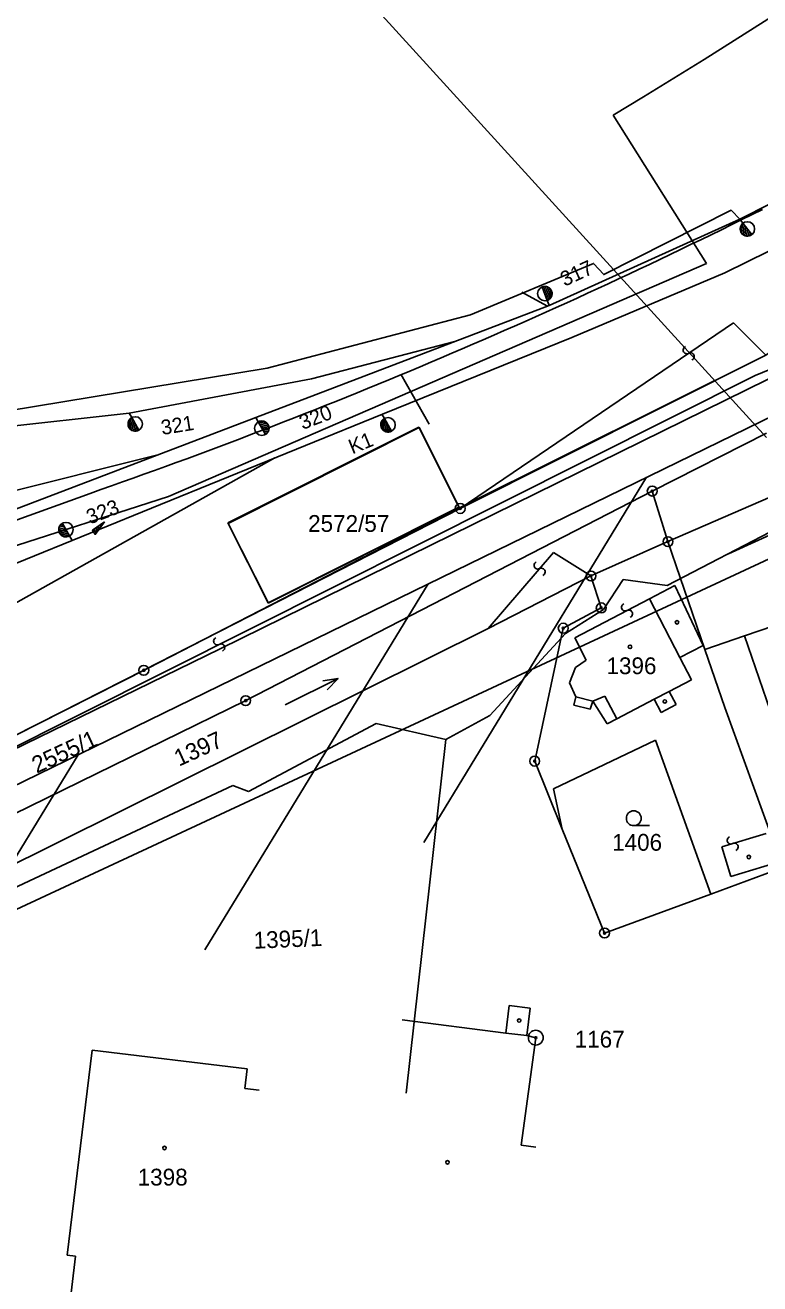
# Model space of a CAD drawing. Extents: x -469926 to -462499, y -1098642 to -1092733.
# Drawn here: x -464449.7 to -464375.3, y -1095002 to -1094874.6 of the extents above; entities that cross this region are included whole.
import ezdxf

# ---------------------------------------------------------------- set-up
doc = ezdxf.new("R2010")
doc.units = 0
for name, color, linetype in [('Vrstva 1', 7, 'Continuous'), ('Vrstva 10', 7, 'Continuous'), ('Vrstva 12', 7, 'Continuous'), ('Vrstva 16', 7, 'Continuous'), ('Vrstva 2', 7, 'Continuous'), ('Vrstva 24', 7, 'Continuous'), ('Vrstva 25', 7, 'Continuous'), ('Vrstva 29', 7, 'Continuous'), ('Vrstva 36', 7, 'Continuous'), ('Vrstva 4', 7, 'Continuous'), ('Vrstva 40', 7, 'Continuous'), ('Vrstva 44', 7, 'Continuous'), ('Vrstva 50', 7, 'Continuous'), ('Vrstva 51', 7, 'Continuous'), ('Vrstva 6', 7, 'Continuous'), ('Vrstva 8', 7, 'Continuous')]:
    doc.layers.add(name, color=color, linetype=linetype)

msp = doc.modelspace()

# ---------------------------------------------------------------- linework, layer by layer
at = {"layer": 'Vrstva 1'}
for p, q in [((-464420.22, -1094911.95), (-464396.64, -1094902.94)), ((-464384.63, -1094926.85), (-464329.45, -1094902.79)), ((-464406.21, -1094906.6), (-464420.72, -1094910.38)), ((-464413.52, -1094913.95), (-464394.37, -1094906.19)), ((-464374.72, -1094907.97), (-464405.66, -1094923.49)), ((-464439.16, -1094913.85), (-464420.72, -1094910.38)), ((-464426.35, -1094914.28), (-464420.22, -1094911.95)), ((-464464.19, -1094916.59), (-464439.16, -1094913.85)), ((-464426.35, -1094914.28), (-464451.71, -1094923.98)), ((-464436.89, -1094923.46), (-464413.52, -1094913.95)), ((-464429.18, -1094924.96), (-464409.83, -1094915.27)), ((-464409.83, -1094915.27), (-464405.79, -1094923.36)), ((-464374.64, -1094915.88), (-464386.22, -1094921.73)), ((-464462.28, -1094924.58), (-464436.26, -1094918.07)), ((-464386.22, -1094921.73), (-464427.37, -1094942.94)), ((-464384.63, -1094926.85), (-464386.22, -1094921.73)), ((-464405.66, -1094923.49), (-464437.68, -1094939.87)), ((-464405.79, -1094923.36), (-464425.11, -1094933.03)), ((-464425.11, -1094933.03), (-464429.18, -1094924.96)), ((-464472.34, -1094937.86), (-464444.94, -1094926.72)), ((-464392.42, -1094930.32), (-464384.63, -1094926.85)), ((-464380.9, -1094937.76), (-464384.63, -1094926.85)), ((-464402.82, -1094935.65), (-464392.42, -1094930.32)), ((-464392.42, -1094930.32), (-464391.38, -1094933.55)), ((-464391.38, -1094933.55), (-464395.23, -1094935.61)), ((-464369.41, -1094933.81), (-464376.88, -1094936.38)), ((-464472.41, -1094970.22), (-464402.82, -1094935.65)), ((-464395.23, -1094935.61), (-464398.12, -1094949.06)), ((-464376.88, -1094936.38), (-464380.9, -1094937.76)), ((-464370.07, -1094956.29), (-464376.88, -1094936.38)), ((-464378.89, -1094943.62), (-464380.9, -1094937.76)), ((-464437.68, -1094939.87), (-464484.97, -1094963.78)), ((-464427.37, -1094942.94), (-464469.95, -1094963.75)), ((-464372.99, -1094959.84), (-464378.89, -1094943.62)), ((-464396.22, -1094951.87), (-464385.9, -1094946.95)), ((-464385.9, -1094946.95), (-464380.28, -1094962.51)), ((-464398.12, -1094949.06), (-464395.33, -1094955.93)), ((-464395.33, -1094955.93), (-464396.22, -1094951.87)), ((-464395.33, -1094955.93), (-464391.05, -1094966.46)), ((-464380.28, -1094962.51), (-464372.99, -1094959.84)), ((-464391.05, -1094966.46), (-464380.28, -1094962.51)), ((-464400.69, -1094973.8), (-464401.03, -1094976.59)), ((-464398.57, -1094974.06), (-464400.69, -1094973.8)), ((-464398.92, -1094976.83), (-464398.57, -1094974.06)), ((-464401.03, -1094976.59), (-464411.52, -1094975.25)), ((-464399.49, -1094987.93), (-464398.01, -1094977.05)), ((-464398.01, -1094977.05), (-464398.92, -1094976.83)), ((-464445.43, -1094999.07), (-464442.91, -1094978.3)), ((-464442.91, -1094978.3), (-464427.21, -1094980.21)), ((-464427.21, -1094980.21), (-464427.46, -1094982.18)), ((-464427.46, -1094982.18), (-464426.02, -1094982.36)), ((-464397.99, -1094988.12), (-464399.49, -1094987.93)), ((-464446.79, -1095017.75), (-464444.6, -1094999.17)), ((-464444.6, -1094999.17), (-464445.43, -1094999.07))]:
    msp.add_line(p, q, dxfattribs=at)
for points in [[(-464394.37, -1094906.19), (-464378.88, -1094899.66), (-464361.06, -1094890.88)], [(-464396.64, -1094902.94), (-464377.34, -1094894.23), (-464374.28, -1094892.65)], [(-464494.72, -1094961.88), (-464487.75, -1094955.94), (-464485.41, -1094954.13), (-464473.14, -1094945.8), (-464468.66, -1094943.16), (-464456.94, -1094936.59), (-464451.83, -1094933.73), (-464424.41, -1094918.38)], [(-464444.94, -1094926.72), (-464442.21, -1094925.62), (-464436.89, -1094923.46)]]:
    msp.add_lwpolyline(points, dxfattribs=at)
at = {"layer": 'Vrstva 10'}
msp.add_lwpolyline([(-463949.92, -1094571.77), (-463961.59, -1094587.74), (-463993.36, -1094626.88), (-464039.11, -1094680.51), (-464049.03, -1094695.48), (-464070.61, -1094712.88), (-464099.75, -1094737.61), (-464130.07, -1094759.6), (-464222.28, -1094822.3), (-464223.79, -1094826.52), (-464253.47, -1094847.87), (-464294.97, -1094871.5), (-464362.91, -1094899.59), (-464374.72, -1094907.97), (-464405.45, -1094923.29), (-464437.25, -1094939.66), (-464484.62, -1094963.62), (-464510.15, -1094974.07)], dxfattribs=at)
at = {"layer": 'Vrstva 12'}
for p, q in [((-464429.14, -1094925), (-464409.81, -1094915.29)), ((-464409.81, -1094915.29), (-464405.75, -1094923.37)), ((-464425.08, -1094933.08), (-464405.75, -1094923.37)), ((-464425.06, -1094933.07), (-464429.14, -1094925))]:
    msp.add_line(p, q, dxfattribs=at)
at = {"layer": 'Vrstva 16'}
for p, q in [((-464378.5, -1094928.07), (-464306.85, -1094895.37)), ((-464384.71, -1094931.3), (-464373.42, -1094925.43)), ((-464391.17, -1094933.73), (-464389.15, -1094930.69)), ((-464389.15, -1094930.69), (-464384.71, -1094931.3)), ((-464395, -1094936.15), (-464391.17, -1094933.73)), ((-464402.66, -1094944.45), (-464395, -1094936.15)), ((-464427.07, -1094952.14), (-464414.16, -1094945.26)), ((-464414.16, -1094945.26), (-464407.1, -1094946.88)), ((-464407.1, -1094946.88), (-464402.66, -1094944.45)), ((-464407.1, -1094946.88), (-464411.13, -1094982.68)), ((-464519.64, -1094994.21), (-464428.68, -1094951.53)), ((-464428.68, -1094951.53), (-464427.07, -1094952.14))]:
    msp.add_line(p, q, dxfattribs=at)
at = {"layer": 'Vrstva 2'}
for p, q in [((-464377.04, -1094894.63), (-464377.36, -1094894.22)), ((-464377.08, -1094894.67), (-464377.19, -1094895.61)), ((-464377.04, -1094894.63), (-464376.13, -1094895.77)), ((-464377.04, -1094894.63), (-464377.04, -1094894.63)), ((-464376.13, -1094895.77), (-464377.04, -1094894.63)), ((-464376.91, -1094894.79), (-464377.03, -1094895.79)), ((-464376.75, -1094895), (-464376.85, -1094895.88)), ((-464376.58, -1094895.21), (-464376.67, -1094895.93)), ((-464376.42, -1094895.42), (-464376.48, -1094895.92)), ((-464376.25, -1094895.63), (-464376.28, -1094895.86)), ((-464396.84, -1094902.44), (-464397.35, -1094901.06)), ((-464397.35, -1094901.06), (-464396.84, -1094902.44)), ((-464397.28, -1094901.24), (-464397.18, -1094901.03)), ((-464397.19, -1094901.49), (-464396.98, -1094901.03)), ((-464397.1, -1094901.74), (-464396.79, -1094901.08)), ((-464397.01, -1094901.99), (-464396.63, -1094901.18)), ((-464396.91, -1094902.24), (-464396.5, -1094901.33)), ((-464396.79, -1094902.41), (-464396.39, -1094901.55)), ((-464396.84, -1094902.44), (-464396.66, -1094902.92)), ((-464396.84, -1094902.44), (-464396.84, -1094902.44)), ((-464438.96, -1094914.33), (-464439.21, -1094915.24)), ((-464438.91, -1094914.3), (-464439.16, -1094913.85)), ((-464438.8, -1094914.48), (-464439.08, -1094915.45)), ((-464438.91, -1094914.3), (-464438.19, -1094915.58)), ((-464438.91, -1094914.3), (-464438.91, -1094914.3)), ((-464438.19, -1094915.58), (-464438.91, -1094914.3)), ((-464426.1, -1094914.73), (-464426.35, -1094914.28)), ((-464413.37, -1094914.42), (-464413.63, -1094915.33)), ((-464413.32, -1094914.39), (-464413.58, -1094913.94)), ((-464413.22, -1094914.57), (-464413.49, -1094915.53)), ((-464413.32, -1094914.39), (-464412.61, -1094915.66)), ((-464413.32, -1094914.39), (-464413.32, -1094914.39)), ((-464412.61, -1094915.66), (-464413.32, -1094914.39)), ((-464438.67, -1094914.72), (-464438.92, -1094915.57)), ((-464438.55, -1094914.95), (-464438.74, -1094915.64)), ((-464438.42, -1094915.18), (-464438.55, -1094915.67)), ((-464438.29, -1094915.41), (-464438.35, -1094915.64)), ((-464426.1, -1094914.73), (-464425.38, -1094916.01)), ((-464426.1, -1094914.73), (-464426.1, -1094914.73)), ((-464425.38, -1094916.01), (-464426.1, -1094914.73)), ((-464426.05, -1094914.71), (-464425.14, -1094914.96)), ((-464426, -1094914.92), (-464425.04, -1094915.19)), ((-464425.87, -1094915.15), (-464425.01, -1094915.39)), ((-464425.74, -1094915.38), (-464425.04, -1094915.57)), ((-464425.61, -1094915.61), (-464425.12, -1094915.75)), ((-464425.48, -1094915.84), (-464425.25, -1094915.91)), ((-464413.09, -1094914.8), (-464413.33, -1094915.66)), ((-464412.96, -1094915.03), (-464413.16, -1094915.73)), ((-464412.83, -1094915.27), (-464412.97, -1094915.76)), ((-464412.7, -1094915.5), (-464412.77, -1094915.73)), ((-464445.43, -1094925.86), (-464446.29, -1094925.62)), ((-464445.56, -1094925.63), (-464446.26, -1094925.44)), ((-464445.3, -1094926.09), (-464446.26, -1094925.82)), ((-464445.69, -1094925.4), (-464446.18, -1094925.26)), ((-464445.24, -1094926.3), (-464446.16, -1094926.04)), ((-464445.82, -1094925.17), (-464446.05, -1094925.1)), ((-464445.19, -1094926.27), (-464445.92, -1094925)), ((-464445.92, -1094925), (-464445.19, -1094926.27)), ((-464445.19, -1094926.27), (-464444.94, -1094926.72)), ((-464445.19, -1094926.27), (-464445.19, -1094926.27))]:
    msp.add_line(p, q, dxfattribs=at)
for centre in [(-464376.59, -1094895.2), (-464397.09, -1094901.75), (-464438.55, -1094914.94), (-464425.74, -1094915.37), (-464412.96, -1094915.03), (-464445.56, -1094925.63)]:
    msp.add_circle(centre, 0.731, dxfattribs=at)
for centre, start, end in [((-464376.59, -1094895.2), 128.3871, 308.3479), ((-464397.09, -1094901.75), 290.3427, 110.3035), ((-464438.55, -1094914.94), 119.2171, 299.1779), ((-464425.74, -1094915.37), 299.2749, 119.2358), ((-464412.97, -1094915.03), 119.2171, 299.1779), ((-464445.56, -1094925.64), 119.6552, 299.6161)]:
    msp.add_arc(centre, 0.732, start, end, dxfattribs=at)
at = {"layer": 'Vrstva 24'}
for centre, radius in [((-464386.22, -1094921.73), 0.5), ((-464386.22, -1094921.73), 0.1), ((-464405.66, -1094923.49), 0.5), ((-464405.66, -1094923.49), 0.1), ((-464384.63, -1094926.85), 0.5), ((-464384.63, -1094926.85), 0.1), ((-464392.42, -1094930.32), 0.5), ((-464392.42, -1094930.32), 0.1), ((-464391.38, -1094933.55), 0.5), ((-464391.38, -1094933.55), 0.1), ((-464395.23, -1094935.61), 0.5), ((-464395.23, -1094935.61), 0.1), ((-464437.68, -1094939.87), 0.5), ((-464437.68, -1094939.87), 0.1), ((-464427.37, -1094942.94), 0.5), ((-464427.37, -1094942.94), 0.1), ((-464398.12, -1094949.06), 0.5), ((-464398.12, -1094949.06), 0.1), ((-464391.05, -1094966.46), 0.5), ((-464391.05, -1094966.46), 0.1), ((-464398.01, -1094977.05), 0.75), ((-464398.01, -1094977.05), 0.1)]:
    msp.add_circle(centre, radius, dxfattribs=at)
at = {"layer": 'Vrstva 25'}
msp.add_line((-464388.09, -1094955.59), (-464386.49, -1094955.59), dxfattribs=at)
for points in [[(-464423.38, -1094943.38), (-464418.01, -1094940.71), (-464419.57, -1094940.93)], [(-464418.01, -1094940.71), (-464419.13, -1094941.83)]]:
    msp.add_lwpolyline(points, dxfattribs=at)
for centre, radius in [((-464388.47, -1094937.49), 0.175), ((-464388.09, -1094954.84), 0.75), ((-464435.59, -1094988.21), 0.175)]:
    msp.add_circle(centre, radius, dxfattribs=at)
at = {"layer": 'Vrstva 29'}
for centre in [(-464383.71, -1094935.01), (-464384.95, -1094943.02), (-464376.45, -1094958.76), (-464399.69, -1094975.32), (-464406.94, -1094989.66)]:
    msp.add_circle(centre, 0.175, dxfattribs=at)
at = {"layer": 'Vrstva 36'}
for p, q in [((-464442.88, -1094925.7), (-464442.88, -1094925.71)), ((-464442.66, -1094925.55), (-464442.73, -1094925.93)), ((-464442.44, -1094925.4), (-464442.57, -1094926.07)), ((-464442.23, -1094925.25), (-464442.32, -1094925.74)), ((-464442.01, -1094925.1), (-464442.06, -1094925.4)), ((-464441.79, -1094924.95), (-464441.81, -1094925.07))]:
    msp.add_line(p, q, dxfattribs=at)
msp.add_lwpolyline([(-464441.65, -1094924.86), (-464442.6, -1094926.11), (-464442.89, -1094925.7), (-464441.65, -1094924.86)], dxfattribs=at)
msp.add_lwpolyline([(-464441.65, -1094924.86), (-464442.6, -1094926.11), (-464442.89, -1094925.7), (-464441.65, -1094924.86)], dxfattribs=at)
at = {"layer": 'Vrstva 4'}
for p, q in [((-464375.81, -1094910.03), (-464361.11, -1094903.95)), ((-464405.66, -1094923.49), (-464378.01, -1094904.72)), ((-464378.01, -1094904.72), (-464374.72, -1094907.97)), ((-464484.5, -1094964.58), (-464375.81, -1094910.03)), ((-464396.23, -1094927.95), (-464402.82, -1094935.65)), ((-464392.42, -1094930.32), (-464396.23, -1094927.95)), ((-464386.49, -1094932.64), (-464383.92, -1094931.3)), ((-464383.92, -1094931.3), (-464381.07, -1094937.35)), ((-464394.07, -1094936.57), (-464386.49, -1094932.64)), ((-464386.49, -1094932.64), (-464383.42, -1094938.57)), ((-464392.9, -1094938.83), (-464394.07, -1094936.57)), ((-464381.07, -1094937.35), (-464383.42, -1094938.57)), ((-464393.99, -1094939.57), (-464392.9, -1094938.83)), ((-464383.42, -1094938.57), (-464382.25, -1094940.83)), ((-464394.58, -1094941.13), (-464393.99, -1094939.57)), ((-464393.95, -1094942.57), (-464394.58, -1094941.13)), ((-464382.25, -1094940.83), (-464384.5, -1094942.01)), ((-464393.95, -1094942.57), (-464394.15, -1094943.39)), ((-464392.24, -1094942.98), (-464393.95, -1094942.57)), ((-464391.02, -1094942.49), (-464392.24, -1094942.98)), ((-464389.82, -1094944.78), (-464391.02, -1094942.49)), ((-464384.5, -1094942.01), (-464386.02, -1094942.8)), ((-464384.5, -1094942.01), (-464383.81, -1094943.34)), ((-464394.15, -1094943.39), (-464392.49, -1094943.79)), ((-464392.49, -1094943.79), (-464392.24, -1094942.98)), ((-464390.79, -1094945.28), (-464392.24, -1094942.98)), ((-464386.02, -1094942.8), (-464389.82, -1094944.78)), ((-464385.33, -1094944.13), (-464386.02, -1094942.8)), ((-464383.81, -1094943.34), (-464385.33, -1094944.13)), ((-464389.82, -1094944.78), (-464390.79, -1094945.28)), ((-464379.19, -1094957.75), (-464374.7, -1094956.39)), ((-464378.26, -1094960.75), (-464379.19, -1094957.75)), ((-464373.8, -1094959.38), (-464378.26, -1094960.75)), ((-464401.03, -1094976.59), (-464398.92, -1094976.83))]:
    msp.add_line(p, q, dxfattribs=at)
at = {"layer": 'Vrstva 40'}
msp.add_line((-464448.01, -1094835.78), (-464374.65, -1094916.3), dxfattribs=at)
at = {"layer": 'Vrstva 44'}
msp.add_line((-464396.9, -1094903), (-464399.43, -1094901.61), dxfattribs=at)
msp.add_lwpolyline([(-464633.95, -1094965.23), (-464631.38, -1094968.96), (-464601.76, -1094951.46), (-464577.85, -1094941.93), (-464553.91, -1094934.22), (-464539.65, -1094929.63), (-464497.04, -1094921.72), (-464451.29, -1094916.82), (-464451.62, -1094913.64), (-464425.18, -1094909.28), (-464404.61, -1094903.88), (-464392.16, -1094898.7), (-464391.13, -1094899.82), (-464378.24, -1094893.31), (-464377.33, -1094894.25)], dxfattribs=at)
at = {"layer": 'Vrstva 50'}
for p, q in [((-464380.74, -1094898.7), (-464390.17, -1094883.69)), ((-464435.17, -1094922.27), (-464380.74, -1094898.7)), ((-464492.32, -1094940.74), (-464435.17, -1094922.27))]:
    msp.add_line(p, q, dxfattribs=at)
msp.add_arc((-464788.39, -1094224.64), 770.02, 301.1419, 318.23759, dxfattribs=at)
at = {"layer": 'Vrstva 51'}
for p, q in [((-464411.65, -1094909.89), (-464408.81, -1094914.97)), ((-464462.15, -1094928.82), (-464443.12, -1094921.96))]:
    msp.add_line(p, q, dxfattribs=at)
for centre, radius, start, end in [((-464630.86, -1094382.55), 571.15, 289.1906, 296.6051), ((-464382.71, -1094907.46), 0.376, 112.5104, 298.8215), ((-464382.34, -1094908.11), 0.377, 291.8343, 119.4975), ((-464397.81, -1094929.25), 0.376, 112.5104, 298.8215), ((-464397.44, -1094929.91), 0.377, 291.8343, 119.4975), ((-464388.96, -1094933.49), 0.376, 112.5104, 298.8215), ((-464388.59, -1094934.15), 0.377, 291.8343, 119.4975), ((-464430.24, -1094936.92), 0.376, 112.5104, 298.8215), ((-464429.87, -1094937.58), 0.377, 291.8343, 119.4975), ((-464378.26, -1094957.08), 0.376, 112.5104, 298.8215), ((-464377.9, -1094957.74), 0.377, 291.8343, 119.4975)]:
    msp.add_arc(centre, radius, start, end, dxfattribs=at)
at = {"layer": 'Vrstva 6'}
for p, q in [((-464493.74, -1094984.17), (-464265.22, -1094877.71)), ((-464505.29, -1094978.16), (-464371.33, -1094912.8)), ((-464386.79, -1094920.34), (-464409.35, -1094957.28)), ((-464408.9, -1094931.13), (-464431.52, -1094968.17)), ((-464444.32, -1094948.41), (-464466.37, -1094984.52))]:
    msp.add_line(p, q, dxfattribs=at)
at = {"layer": 'Vrstva 8'}
for p, q in [((-464429.96, -1094937.7), (-464355.53, -1094901.08)), ((-464506.49, -1094975.03), (-464429.96, -1094937.7))]:
    msp.add_line(p, q, dxfattribs=at)

# ---------------------------------------------------------------- texts
at = {"layer": 'Vrstva 2'}
for s, rotation, p in [('317', 24.6564, (-464395.09, -1094901.06)), ('320', 20.947, (-464421.6, -1094915.55)), ('321', 9.1394, (-464435.82, -1094916.06)), ('K1', 22.1408, (-464416.58, -1094918.02)), ('323', 20.947, (-464443.15, -1094925.12))]:
    msp.add_text(s, height=1.5, rotation=rotation, dxfattribs=at).set_placement(p)
at = {"layer": 'Vrstva 50'}
for s, p in [('2572/57', (-464421.05, -1094925.86)), ('1396', (-464390.85, -1094940.26)), ('1406', (-464390.28, -1094958.13)), ('1167', (-464394.07, -1094978.05)), ('1398', (-464438.3, -1094992.01))]:
    msp.add_text(s, height=1.7, dxfattribs=at).set_placement(p)
for s, rotation, p in [('2555/1', 24.813, (-464448.52, -1094950.33)), ('1397', 24.579, (-464434.12, -1094949.63)), ('1395/1', 2.403, (-464426.53, -1094968.05))]:
    msp.add_text(s, height=1.7, rotation=rotation, dxfattribs=at).set_placement(p)

doc.saveas('drawing.dxf')
